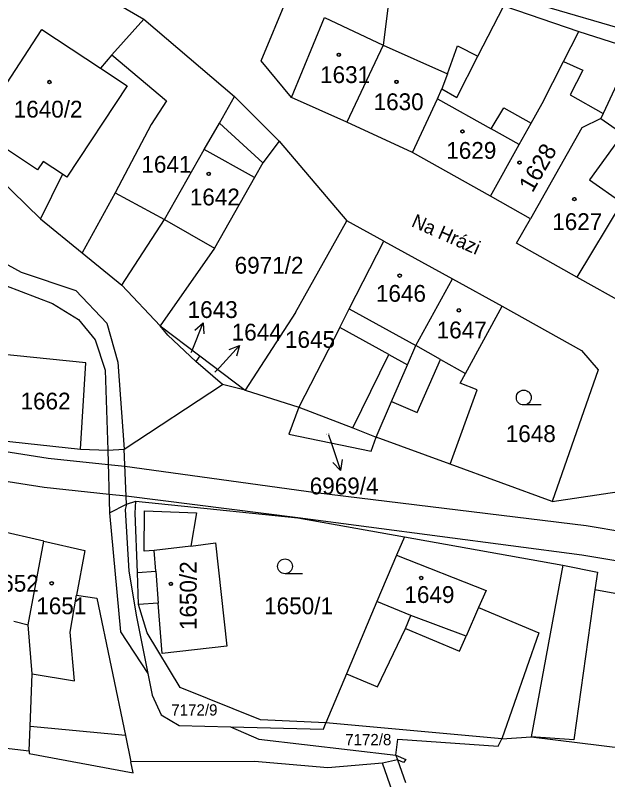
# Model space of a CAD drawing. Extents: x -593183 to -588034, y -1130415 to -1124994.
# Drawn here: x -589677.9 to -589618, y -1129493.8 to -1129416.6 of the extents above; entities that cross this region are included whole.
import ezdxf

# ---------------------------------------------------------------- set-up
doc = ezdxf.new("R2010")
doc.units = 0
for name, color, linetype in [('Vrstva 1', 7, 'Continuous'), ('Vrstva 15', 7, 'Continuous'), ('Vrstva 16', 7, 'Continuous'), ('Vrstva 18', 7, 'Continuous'), ('Vrstva 19', 7, 'Continuous'), ('Vrstva 25', 7, 'Continuous'), ('Vrstva 27', 7, 'Continuous'), ('Vrstva 4', 7, 'Continuous')]:
    doc.layers.add(name, color=color, linetype=linetype)

msp = doc.modelspace()

# ---------------------------------------------------------------- linework, layer by layer
at = {"layer": 'Vrstva 1'}
for p, q in [((-589675.89, -1129410.52), (-589664.89, -1129416.95)), ((-589639.83, -1129412.52), (-589640.71, -1129419.58)), ((-589653.02, -1129421.19), (-589650.1, -1129414.1)), ((-589631.13, -1129420.7), (-589628.53, -1129415.61)), ((-589628.53, -1129415.61), (-589620.95, -1129418.21)), ((-589599.56, -1129422.94), (-589624.51, -1129415.64)), ((-589664.89, -1129416.95), (-589668.12, -1129420.56)), ((-589664.89, -1129416.95), (-589655.72, -1129424.77)), ((-589681.82, -1129428.08), (-589675.18, -1129418.01)), ((-589675.18, -1129418.01), (-589669.27, -1129421.91)), ((-589622.48, -1129421.24), (-589620.95, -1129418.21)), ((-589620.95, -1129418.21), (-589615.47, -1129419.97)), ((-589640.71, -1129419.58), (-589644.38, -1129427.38)), ((-589615.47, -1129419.97), (-589618.48, -1129426.5)), ((-589668.12, -1129420.56), (-589669.27, -1129421.91)), ((-589649.97, -1129424.89), (-589653.02, -1129421.19)), ((-589633.27, -1129424.88), (-589631.13, -1129420.7)), ((-589624.64, -1129425.5), (-589622.48, -1129421.24)), ((-589669.27, -1129421.91), (-589666.58, -1129423.69)), ((-589675.32, -1129437.16), (-589689.54, -1129423.36)), ((-589666.58, -1129423.69), (-589672.67, -1129432.92)), ((-589635.23, -1129425.02), (-589634.77, -1129424.02)), ((-589634.77, -1129424.02), (-589633.27, -1129424.88)), ((-589657.25, -1129427.46), (-589655.72, -1129424.77)), ((-589655.72, -1129424.77), (-589651.21, -1129429.29)), ((-589644.38, -1129427.38), (-589649.97, -1129424.89)), ((-589637.73, -1129430.43), (-589635.23, -1129425.02)), ((-589625.76, -1129427.49), (-589624.64, -1129425.5)), ((-589618.48, -1129426.5), (-589618.71, -1129427)), ((-589637.73, -1129430.43), (-589644.38, -1129427.38)), ((-589618.71, -1129427), (-589620.62, -1129427.96)), ((-589618.71, -1129427), (-589616.51, -1129428.57)), ((-589675.62, -1129432.19), (-589681.82, -1129428.08)), ((-589658.78, -1129430.14), (-589657.25, -1129427.46)), ((-589626.96, -1129429.64), (-589625.76, -1129427.49)), ((-589620.62, -1129427.96), (-589625.83, -1129437.14)), ((-589651.21, -1129429.29), (-589652.85, -1129431.5)), ((-589651.21, -1129429.29), (-589644.36, -1129437.35)), ((-589629.87, -1129434.84), (-589626.96, -1129429.64)), ((-589662.81, -1129437.22), (-589658.78, -1129430.14)), ((-589629.87, -1129434.84), (-589637.73, -1129430.43)), ((-589675.07, -1129431.36), (-589675.62, -1129432.19)), ((-589673.1, -1129432.64), (-589675.07, -1129431.36)), ((-589652.85, -1129431.5), (-589653.69, -1129432.97)), ((-589673.1, -1129432.64), (-589675.32, -1129437.16)), ((-589672.67, -1129432.92), (-589673.1, -1129432.64)), ((-589653.69, -1129432.97), (-589657.75, -1129440.1)), ((-589625.83, -1129437.14), (-589629.87, -1129434.84)), ((-589616.61, -1129435.48), (-589621.15, -1129443.03)), ((-589675.32, -1129437.16), (-589671.1, -1129440.6)), ((-589667.11, -1129443.85), (-589662.81, -1129437.22)), ((-589649.57, -1129446.62), (-589644.36, -1129437.35)), ((-589640.63, -1129439.39), (-589644.36, -1129437.35)), ((-589627.24, -1129439.61), (-589625.83, -1129437.14)), ((-589685.52, -1129438.08), (-589677.28, -1129442.53)), ((-589644.13, -1129446.25), (-589640.63, -1129439.39)), ((-589640.63, -1129439.39), (-589633.7, -1129443.2)), ((-589621.15, -1129443.03), (-589627.24, -1129439.61)), ((-589657.75, -1129440.1), (-589663.23, -1129447.97)), ((-589671.1, -1129440.6), (-589667.11, -1129443.85)), ((-589677.28, -1129442.53), (-589671.77, -1129444.4)), ((-589637.4, -1129449.95), (-589633.7, -1129443.2)), ((-589633.7, -1129443.2), (-589628.67, -1129445.96)), ((-589615.95, -1129445.94), (-589621.15, -1129443.03)), ((-589678.87, -1129443.87), (-589674.1, -1129445.71)), ((-589671.77, -1129444.4), (-589668.63, -1129447.71)), ((-589663.23, -1129447.97), (-589667.11, -1129443.85)), ((-589674.1, -1129445.71), (-589671.47, -1129447.32)), ((-589632.39, -1129452.79), (-589628.67, -1129445.96)), ((-589628.67, -1129445.96), (-589620.68, -1129450.44)), ((-589649.57, -1129446.62), (-589654.65, -1129454.47)), ((-589645.09, -1129448.13), (-589644.13, -1129446.25)), ((-589671.47, -1129447.32), (-589669.81, -1129449.38)), ((-589668.63, -1129447.71), (-589667.51, -1129451.62)), ((-589662.46, -1129448.91), (-589663.23, -1129447.97)), ((-589663.23, -1129447.97), (-589659.21, -1129451.01)), ((-589645.09, -1129448.13), (-589649.22, -1129456.2)), ((-589659.62, -1129451.58), (-589662.46, -1129448.91)), ((-589669.81, -1129449.38), (-589668.78, -1129452.43)), ((-589638.25, -1129451.9), (-589637.4, -1129449.95)), ((-589620.68, -1129450.44), (-589618.97, -1129452.4)), ((-589659.21, -1129451.01), (-589659.62, -1129451.58)), ((-589659.21, -1129451.01), (-589654.65, -1129454.47)), ((-589667.51, -1129451.62), (-589666.88, -1129460.43)), ((-589656.93, -1129453.88), (-589659.62, -1129451.58)), ((-589639.85, -1129455.6), (-589638.25, -1129451.9)), ((-589668.78, -1129452.43), (-589668.52, -1129460.54)), ((-589632.92, -1129453.77), (-589632.39, -1129452.79)), ((-589618.97, -1129452.4), (-589623.64, -1129465.73)), ((-589666.88, -1129460.43), (-589656.93, -1129453.88)), ((-589654.65, -1129454.47), (-589656.93, -1129453.88)), ((-589654.65, -1129454.47), (-589649.22, -1129456.2)), ((-589633.94, -1129461.95), (-589631.22, -1129454.44)), ((-589631.22, -1129454.44), (-589632.92, -1129453.77)), ((-589641.4, -1129459.21), (-589639.85, -1129455.6)), ((-589649.22, -1129456.2), (-589650.24, -1129458.93)), ((-589649.22, -1129456.2), (-589643.78, -1129458.29)), ((-589643.78, -1129458.29), (-589641.4, -1129459.21)), ((-589650.24, -1129458.93), (-589641.93, -1129460.62)), ((-589680.19, -1129459.48), (-589671.27, -1129460.44)), ((-589641.93, -1129460.62), (-589641.4, -1129459.21)), ((-589633.94, -1129461.95), (-589641.4, -1129459.21)), ((-589671.27, -1129460.44), (-589668.52, -1129460.54)), ((-589668.52, -1129460.54), (-589668.35, -1129466.85)), ((-589666.63, -1129466), (-589666.88, -1129460.43)), ((-589623.64, -1129465.73), (-589633.94, -1129461.95)), ((-589623.64, -1129465.73), (-589612, -1129463.96)), ((-589666.63, -1129466), (-589665.69, -1129465.7)), ((-589665.76, -1129466.91), (-589665.69, -1129465.7)), ((-589665.69, -1129465.7), (-589649.33, -1129467.38)), ((-589668.35, -1129466.85), (-589667.23, -1129478.91)), ((-589664.85, -1129470.73), (-589664.8, -1129466.66)), ((-589664.8, -1129466.66), (-589659.58, -1129466.86)), ((-589665.52, -1129472.89), (-589665.76, -1129466.91)), ((-589659.58, -1129466.86), (-589660.14, -1129470.22)), ((-589649.33, -1129467.38), (-589638.55, -1129469.28)), ((-589675, -1129469.72), (-589679.93, -1129468.6)), ((-589676.57, -1129478.18), (-589675, -1129469.72)), ((-589675, -1129469.72), (-589670.85, -1129470.67)), ((-589660.14, -1129470.22), (-589657.66, -1129469.91)), ((-589657.66, -1129469.91), (-589656.51, -1129480.34)), ((-589638.55, -1129469.28), (-589639.37, -1129471.13)), ((-589638.55, -1129469.28), (-589622.57, -1129472.14)), ((-589670.85, -1129470.67), (-589671.67, -1129475.2)), ((-589663.84, -1129470.67), (-589664.85, -1129470.73)), ((-589663.68, -1129472.75), (-589663.84, -1129470.67)), ((-589639.37, -1129471.13), (-589641.34, -1129475.82)), ((-589622.57, -1129472.14), (-589625.76, -1129489.5)), ((-589665.52, -1129472.89), (-589663.68, -1129472.75)), ((-589665.42, -1129476.14), (-589665.52, -1129472.89)), ((-589671.67, -1129475.2), (-589669.63, -1129475.49)), ((-589619.31, -1129474.65), (-589621.45, -1129489.8)), ((-589610.58, -1129476.25), (-589619.31, -1129474.65)), ((-589669.63, -1129475.49), (-589666.75, -1129489.39)), ((-589663.43, -1129475.99), (-589665.42, -1129476.14)), ((-589663.03, -1129481.07), (-589663.43, -1129475.99)), ((-589641.34, -1129475.82), (-589641.88, -1129477.11)), ((-589664.54, -1129478.99), (-589665.42, -1129476.14)), ((-589641.88, -1129477.11), (-589644.42, -1129483.15)), ((-589676.18, -1129483.14), (-589676.57, -1129478.18)), ((-589667.23, -1129478.91), (-589664.48, -1129483.11)), ((-589661.21, -1129484.52), (-589664.54, -1129478.99)), ((-589656.51, -1129480.34), (-589663.03, -1129481.07)), ((-589676.38, -1129488.48), (-589676.18, -1129483.14)), ((-589644.42, -1129483.15), (-589646.49, -1129488.08)), ((-589653.1, -1129487.8), (-589661.21, -1129484.52)), ((-589676.47, -1129490.91), (-589676.38, -1129488.48)), ((-589646.49, -1129488.08), (-589653.1, -1129487.8)), ((-589628.71, -1129489.7), (-589646.49, -1129488.08)), ((-589656.14, -1129488.5), (-589653.25, -1129489.76)), ((-589666.75, -1129489.39), (-589666.2, -1129492.05)), ((-589653.25, -1129489.76), (-589639.41, -1129491.38)), ((-589639.41, -1129491.38), (-589639.21, -1129489.75)), ((-589639.21, -1129489.75), (-589629.08, -1129490.44)), ((-589629.08, -1129490.44), (-589628.71, -1129489.7)), ((-589628.71, -1129489.7), (-589625.76, -1129489.5)), ((-589625.76, -1129489.5), (-589591.64, -1129493.75)), ((-589621.45, -1129489.8), (-589625.76, -1129489.5)), ((-589683.81, -1129490.09), (-589676.47, -1129490.91)), ((-589676.47, -1129490.91), (-589676.48, -1129491.21)), ((-589676.48, -1129491.21), (-589665.97, -1129493.16)), ((-589639.41, -1129491.38), (-589639.26, -1129491.82)), ((-589653.72, -1129492), (-589666.2, -1129492.05)), ((-589665.97, -1129493.16), (-589666.2, -1129492.05)), ((-589646.29, -1129492.66), (-589653.72, -1129492)), ((-589640.79, -1129492.17), (-589646.29, -1129492.66)), ((-589639.26, -1129491.82), (-589640.79, -1129492.17))]:
    msp.add_line(p, q, dxfattribs=at)
for points in [[(-589666.63, -1129466), (-589666.76, -1129466.54), (-589666.39, -1129472.78), (-589665.62, -1129477.38), (-589664.48, -1129483.11)], [(-589664.48, -1129483.11), (-589664.04, -1129485.31), (-589663.13, -1129487.27), (-589661.3, -1129488.37), (-589656.14, -1129488.5)], [(-589656.14, -1129488.5), (-589646.72, -1129488.74), (-589646.49, -1129488.08)]]:
    msp.add_lwpolyline(points, dxfattribs=at)
at = {"layer": 'Vrstva 16'}
for p, q in [((-589660.09, -1129450.67), (-589660.01, -1129450.46)), ((-589657.7, -1129452.66), (-589657.24, -1129452.16)), ((-589646.23, -1129458.97), (-589645.97, -1129459.74))]:
    msp.add_line(p, q, dxfattribs=at)
at = {"layer": 'Vrstva 25'}
for p, q in [((-589660.01, -1129450.46), (-589658.901, -1129447.672)), ((-589657.24, -1129452.16), (-589655.213, -1129449.948)), ((-589624.75, -1129455.96), (-589626.5, -1129455.96)), ((-589645.97, -1129459.74), (-589645.014, -1129462.584)), ((-589648.87, -1129473.03), (-589650.62, -1129473.03))]:
    msp.add_line(p, q, dxfattribs=at)
for points in [[(-589659.736, -1129448.417), (-589658.901, -1129447.672), (-589658.806, -1129448.786)], [(-589656.258, -1129450.348), (-589655.213, -1129449.948), (-589655.52, -1129451.023)], [(-589644.859, -1129461.476), (-589645.014, -1129462.584), (-589645.807, -1129461.795)]]:
    msp.add_lwpolyline(points, dxfattribs=at)
for centre, radius in [((-589645.19, -1129420.56), 0.175), ((-589645.19, -1129420.56), 0.15), ((-589674.42, -1129423.32), 0.175), ((-589674.42, -1129423.32), 0.15), ((-589639.36, -1129423.3), 0.175), ((-589639.36, -1129423.3), 0.15), ((-589632.7, -1129428.31), 0.175), ((-589632.7, -1129428.31), 0.15), ((-589626.93, -1129431.46), 0.175), ((-589626.93, -1129431.46), 0.15), ((-589658.33, -1129432.6), 0.175), ((-589658.33, -1129432.6), 0.15), ((-589621.39, -1129435.15), 0.175), ((-589621.39, -1129435.15), 0.15), ((-589639.04, -1129442.89), 0.175), ((-589639.04, -1129442.89), 0.15), ((-589633.06, -1129446.4), 0.175), ((-589633.06, -1129446.4), 0.15), ((-589626.5, -1129455.21), 0.75), ((-589650.62, -1129472.28), 0.75), ((-589636.86, -1129473.45), 0.175), ((-589636.86, -1129473.45), 0.15), ((-589674.19, -1129473.99), 0.175), ((-589674.19, -1129473.99), 0.15), ((-589662.15, -1129474.05), 0.175), ((-589662.15, -1129474.05), 0.15)]:
    msp.add_circle(centre, radius, dxfattribs=at)
at = {"layer": 'Vrstva 27'}
for p, q in [((-589684.91, -1129459.73), (-589674.55, -1129461.35)), ((-589674.55, -1129461.35), (-589668.48, -1129461.98)), ((-589668.48, -1129461.98), (-589666.8, -1129462.16)), ((-589666.8, -1129462.16), (-589647.52, -1129464.82)), ((-589674.94, -1129464.32), (-589685.53, -1129462.67)), ((-589668.4, -1129465.01), (-589674.94, -1129464.32)), ((-589666.67, -1129465.19), (-589668.4, -1129465.01)), ((-589649.33, -1129467.38), (-589666.67, -1129465.19)), ((-589647.52, -1129464.82), (-589620.21, -1129468.16)), ((-589620.64, -1129471.13), (-589649.33, -1129467.38)), ((-589620.21, -1129468.16), (-589605.84, -1129470.57)), ((-589606.28, -1129473.54), (-589620.64, -1129471.13))]:
    msp.add_line(p, q, dxfattribs=at)
at = {"layer": 'Vrstva 4'}
for p, q in [((-589649.97, -1129424.89), (-589646.64, -1129416.8)), ((-589646.64, -1129416.8), (-589640.71, -1129419.58)), ((-589640.71, -1129419.58), (-589634.22, -1129422.5)), ((-589634.22, -1129422.5), (-589633.19, -1129419.65)), ((-589633.19, -1129419.65), (-589631.13, -1129420.7)), ((-589668.12, -1129420.56), (-589662.59, -1129425.23)), ((-589622.48, -1129421.24), (-589620.52, -1129422.11)), ((-589634.22, -1129422.5), (-589634.77, -1129424.02)), ((-589620.52, -1129422.11), (-589621.8, -1129424.62)), ((-589635.23, -1129425.02), (-589629.78, -1129428.06)), ((-589621.8, -1129424.62), (-589618.48, -1129426.5)), ((-589662.59, -1129425.23), (-589664.14, -1129427.62)), ((-589629.78, -1129428.06), (-589628.53, -1129425.94)), ((-589628.53, -1129425.94), (-589625.76, -1129427.49)), ((-589664.14, -1129427.62), (-589667.78, -1129434.52)), ((-589652.85, -1129431.5), (-589657.25, -1129427.46)), ((-589626.96, -1129429.64), (-589629.78, -1129428.06)), ((-589616.51, -1129428.57), (-589619.85, -1129433.21)), ((-589653.69, -1129432.97), (-589658.78, -1129430.14)), ((-589619.85, -1129433.21), (-589616.61, -1129435.48)), ((-589667.78, -1129434.52), (-589671.1, -1129440.6)), ((-589667.78, -1129434.52), (-589662.81, -1129437.22)), ((-589662.81, -1129437.22), (-589657.75, -1129440.1)), ((-589644.13, -1129446.25), (-589637.4, -1129449.95)), ((-589640.14, -1129450.86), (-589645.09, -1129448.13)), ((-589634.9, -1129451.37), (-589637.4, -1129449.95)), ((-589670.73, -1129451.71), (-589680.29, -1129450.74)), ((-589643.78, -1129458.29), (-589640.14, -1129450.86)), ((-589640.14, -1129450.86), (-589638.25, -1129451.9)), ((-589637.27, -1129456.72), (-589634.9, -1129451.37)), ((-589634.9, -1129451.37), (-589632.39, -1129452.79)), ((-589671.27, -1129460.44), (-589670.73, -1129451.71)), ((-589639.85, -1129455.6), (-589637.27, -1129456.72)), ((-589668.52, -1129460.54), (-589666.88, -1129460.43)), ((-589668.35, -1129466.85), (-589666.63, -1129466)), ((-589660.14, -1129470.22), (-589663.84, -1129470.67)), ((-589639.37, -1129471.13), (-589630.31, -1129474.73)), ((-589622.57, -1129472.14), (-589619.07, -1129472.86)), ((-589663.68, -1129472.75), (-589663.43, -1129475.99)), ((-589619.07, -1129472.86), (-589619.31, -1129474.65)), ((-589672.34, -1129478.92), (-589671.67, -1129475.2)), ((-589630.31, -1129474.73), (-589631.06, -1129476.45)), ((-589637.92, -1129477.26), (-589641.34, -1129475.82)), ((-589631.06, -1129476.45), (-589632.33, -1129479.34)), ((-589631.06, -1129476.45), (-589624.97, -1129479)), ((-589638.46, -1129478.55), (-589637.92, -1129477.26)), ((-589632.33, -1129479.34), (-589637.92, -1129477.26)), ((-589678.01, -1129477.82), (-589676.57, -1129478.18)), ((-589671.88, -1129483.84), (-589672.34, -1129478.92)), ((-589641.27, -1129484.47), (-589638.46, -1129478.55)), ((-589638.46, -1129478.55), (-589632.99, -1129480.84)), ((-589624.97, -1129479), (-589628.71, -1129489.7)), ((-589632.99, -1129480.84), (-589632.33, -1129479.34)), ((-589676.18, -1129483.14), (-589671.88, -1129483.84)), ((-589644.42, -1129483.15), (-589641.27, -1129484.47)), ((-589666.75, -1129489.39), (-589676.38, -1129488.48)), ((-589639.41, -1129491.38), (-589638.43, -1129491.81)), ((-589639.75, -1129495.08), (-589640.79, -1129492.17)), ((-589639.26, -1129491.82), (-589638.46, -1129494.14)), ((-589638.65, -1129492.11), (-589639.26, -1129491.82)), ((-589638.43, -1129491.81), (-589638.65, -1129492.11))]:
    msp.add_line(p, q, dxfattribs=at)

# ---------------------------------------------------------------- texts
at = {"layer": 'Vrstva 15'}
msp.add_text('Na Hrázi', height=1.4, rotation=336.222, dxfattribs=at).set_placement((-589637.95, -1129437.88))
at = {"layer": 'Vrstva 16'}
for s, p in [('1643', (-589660.46, -1129447.17)), ('1644', (-589656.01, -1129449.45)), ('6969/4', (-589648.127, -1129465))]:
    msp.add_text(s, height=1.7, dxfattribs=at).set_placement(p)
at = {"layer": 'Vrstva 18'}
for s, height, p in [('1641', 1.7, (-589665.13, -1129432.48)), ('6971/2', 1.7, (-589655.71, -1129442.69)), ('1645', 1.7, (-589650.627, -1129450.19)), ('1643', 0.01, (-589660.09, -1129450.67)), ('1644', 0.01, (-589657.7, -1129452.66)), ('1662', 1.7, (-589677.34, -1129456.42)), ('1648', 1.7, (-589628.32, -1129459.71)), ('6969/4', 0.1, (-589646.444, -1129458.97)), ('1650/1', 1.7, (-589652.73, -1129477.12)), ('7172/9', 1.14, (-589662.109, -1129487.36)), ('7172/8', 1.14, (-589644.541, -1129490.36))]:
    msp.add_text(s, height=height, dxfattribs=at).set_placement(p)
at = {"layer": 'Vrstva 19'}
for s, p in [('1631', (-589647.08, -1129423.42)), ('1640/2', (-589678.03, -1129426.91)), ('1630', (-589641.67, -1129426.16)), ('1629', (-589634.33, -1129431.08)), ('1642', (-589660.24, -1129435.79)), ('1627', (-589623.63, -1129438.28)), ('1646', (-589641.44, -1129445.53)), ('1647', (-589635.3, -1129449.23)), ('1652', (-589680.55, -1129474.84)), ('1649', (-589638.56, -1129475.98)), ('1651', (-589675.75, -1129477.12))]:
    msp.add_text(s, height=1.7, dxfattribs=at).set_placement(p)
for s, rotation, p in [('1628', 60.14097, (-589625.62, -1129434.58)), ('1650/2', 90, (-589659.55, -1129478.72))]:
    msp.add_text(s, height=1.7, rotation=rotation, dxfattribs=at).set_placement(p)

doc.saveas('drawing.dxf')
